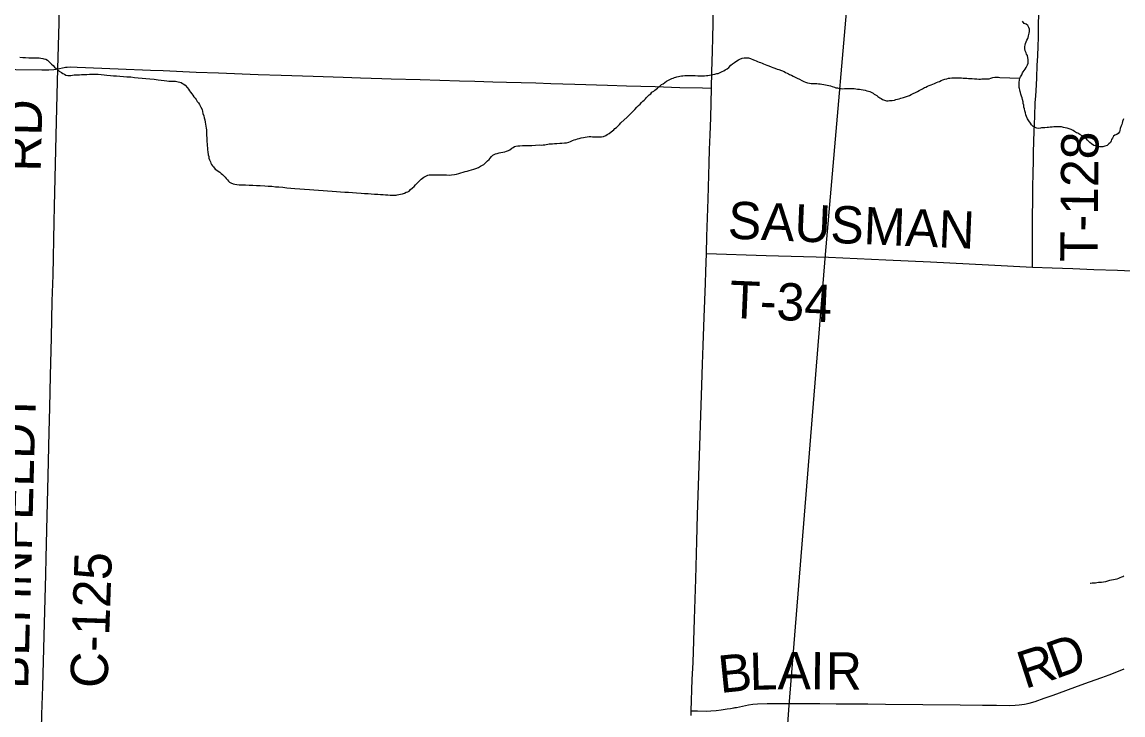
# Model space of a CAD drawing. Extents: x 2.1 to 73.9, y 4 to 26.
# Drawn here: x 43.618 to 44.457, y 22.385 to 22.912 of the extents above; entities that cross this region are included whole.
import ezdxf

# ---------------------------------------------------------------- set-up
doc = ezdxf.new("R2010")
doc.units = 0
for name, color, linetype in [('GM_X_City_Street', 7, 'Continuous'), ('GM_X_County_Road', 7, 'Continuous'), ('GM_X_County_Road_Text', 7, 'Continuous'), ('GM_X_Minor_River', 7, 'Continuous'), ('GM_X_Rail_Line', 7, 'Continuous'), ('GM_X_Township_Road', 7, 'Continuous'), ('GM_X_Township_Road_Text', 7, 'Continuous'), ('GM_X_US_Route', 7, 'Continuous')]:
    doc.layers.add(name, color=color, linetype=linetype)

msp = doc.modelspace()

# ---------------------------------------------------------------- linework, layer by layer
at = {"layer": 'GM_X_City_Street'}
msp.add_lwpolyline([(43.89231, 22.86941), (43.8996, 22.86923), (43.92166, 22.86858), (43.93656, 22.86813), (43.95147, 22.86769), (43.9632, 22.86737), (43.9769, 22.86701), (43.98722, 22.86673), (44.00974, 22.86609), (44.02093, 22.86576), (44.03924, 22.86518), (44.06409, 22.86438), (44.07873, 22.86393), (44.10042, 22.86325), (44.11932, 22.8627), (44.13651, 22.86225), (44.14337, 22.86202)], dxfattribs=at)
at = {"layer": 'GM_X_County_Road'}
for points in [[(43.64574, 22.8768), (43.64662, 22.91191), (43.64708, 22.92775)], [(43.14102, 22.88342), (43.14961, 22.88333), (43.21737, 22.8826), (43.26306, 22.88209), (43.31964, 22.88148), (43.36191, 22.88099), (43.39517, 22.88055), (43.42034, 22.88019), (43.47132, 22.87935), (43.49898, 22.87879), (43.53067, 22.87796), (43.56082, 22.87738), (43.61366, 22.87642), (43.63354, 22.876), (43.6388, 22.87604), (43.64273, 22.87639), (43.64574, 22.8768)], [(43.63332, 22.3741), (43.63365, 22.38499), (43.6343, 22.40642), (43.6356, 22.45428), (43.63613, 22.47323), (43.63664, 22.49156), (43.63691, 22.50431), (43.63756, 22.53601), (43.63842, 22.56677), (43.63921, 22.60002), (43.63968, 22.61898), (43.64023, 22.6429), (43.6409, 22.67212), (43.64149, 22.69978), (43.64205, 22.71966), (43.64288, 22.76037), (43.64317, 22.77187), (43.64469, 22.83683), (43.64548, 22.86696), (43.64574, 22.8768)], [(43.64574, 22.8768), (43.65065, 22.87791), (43.65167, 22.8781), (43.65289, 22.87821), (43.65501, 22.87826), (43.66036, 22.87816), (43.69172, 22.87688), (43.71624, 22.87581), (43.72586, 22.87544), (43.75101, 22.87439), (43.76806, 22.8737), (43.79816, 22.87262), (43.81586, 22.87208), (43.84008, 22.87121), (43.86305, 22.87042), (43.87607, 22.86991), (43.89231, 22.86941)]]:
    msp.add_lwpolyline(points, dxfattribs=at)
at = {"layer": 'GM_X_Minor_River'}
for points in [[(44.38229, 22.84342), (44.38193, 22.84495), (44.38157, 22.84629), (44.38121, 22.84762), (44.38105, 22.84914), (44.38069, 22.85048), (44.38052, 22.85181), (44.38016, 22.85334), (44.3798, 22.85468), (44.37944, 22.85601), (44.37889, 22.85754), (44.37853, 22.85868), (44.37836, 22.85964), (44.37799, 22.86078), (44.37782, 22.86174), (44.37764, 22.86269), (44.37766, 22.86364), (44.3775, 22.86535), (44.37752, 22.86668), (44.37773, 22.8682), (44.37814, 22.86971), (44.37853, 22.87066), (44.37951, 22.87235), (44.3801, 22.87367), (44.38068, 22.87461), (44.38205, 22.87649), (44.38302, 22.8778), (44.38341, 22.87875), (44.38381, 22.87988), (44.3844, 22.88101), (44.38443, 22.88272), (44.38444, 22.88367), (44.38392, 22.88691), (44.38318, 22.88806), (44.38281, 22.88902), (44.38208, 22.89055), (44.38191, 22.89226), (44.38194, 22.89378), (44.38215, 22.89492), (44.38235, 22.89605), (44.38294, 22.89738), (44.38354, 22.8987), (44.38412, 22.89983), (44.38452, 22.90077), (44.38473, 22.90191), (44.38493, 22.90285), (44.38514, 22.90399), (44.38535, 22.90513), (44.38538, 22.90703), (44.38502, 22.90836), (44.38409, 22.9099), (44.38297, 22.91087), (44.38146, 22.91146), (44.38015, 22.91319)], [(43.6167, 22.88558), (43.61898, 22.88554), (43.62107, 22.88551), (43.62373, 22.88527), (43.62544, 22.88525), (43.62696, 22.88522), (43.63019, 22.88517), (43.63152, 22.88515), (43.63285, 22.88494), (43.63418, 22.88473), (43.63513, 22.88452), (43.63645, 22.88412), (43.63796, 22.88334), (43.63965, 22.8816), (43.64077, 22.88044), (43.64208, 22.87928), (43.6432, 22.87812), (43.64433, 22.87696), (43.64564, 22.87599), (43.64677, 22.87502), (43.64847, 22.87405), (43.64959, 22.87327), (43.65073, 22.87268), (43.65186, 22.87209), (43.65337, 22.87169), (43.6547, 22.87167), (43.65566, 22.87184), (43.6568, 22.87201), (43.65814, 22.87218), (43.65985, 22.87234), (43.66213, 22.87231), (43.66385, 22.87247), (43.66575, 22.87263), (43.66784, 22.87259), (43.66994, 22.87275), (43.67203, 22.87272), (43.67431, 22.87268), (43.6764, 22.87265), (43.67868, 22.87242), (43.68096, 22.87219), (43.68305, 22.87197), (43.6859, 22.87173), (43.68817, 22.87151), (43.69046, 22.87147), (43.69293, 22.87124), (43.69558, 22.87101), (43.69824, 22.87077), (43.70129, 22.87072), (43.70413, 22.8703), (43.70698, 22.87006), (43.71571, 22.86916), (43.71913, 22.86892), (43.72198, 22.86849), (43.72445, 22.86807), (43.72673, 22.86784), (43.72862, 22.86762), (43.73014, 22.86741), (43.73128, 22.86739), (43.73223, 22.86737), (43.73337, 22.86736), (43.73433, 22.86734), (43.73528, 22.86733), (43.73641, 22.86712), (43.73736, 22.86691), (43.7385, 22.8667), (43.73963, 22.86631), (43.74058, 22.86572), (43.74171, 22.86513), (43.74265, 22.86436), (43.74433, 22.86243), (43.74526, 22.86127), (43.746, 22.86012), (43.74674, 22.85897), (43.74768, 22.85782), (43.74861, 22.85666), (43.74935, 22.85551), (43.75029, 22.85454), (43.75103, 22.85339), (43.75177, 22.85205), (43.75271, 22.85089), (43.75345, 22.84974), (43.754, 22.84859), (43.75456, 22.84764), (43.75548, 22.84572), (43.75583, 22.84438), (43.75619, 22.84286), (43.75674, 22.84114), (43.75709, 22.83942), (43.75764, 22.8379)], [(44.08062, 22.84142), (44.08217, 22.8431), (44.08372, 22.8446), (44.08507, 22.84591), (44.08662, 22.84759), (44.08778, 22.8489), (44.08894, 22.85002), (44.0901, 22.85114), (44.09106, 22.85208), (44.09203, 22.85301), (44.09299, 22.85395), (44.09396, 22.85507), (44.09493, 22.85601), (44.09589, 22.85694), (44.09705, 22.85787), (44.09802, 22.859), (44.09936, 22.85974), (44.10033, 22.86067), (44.10129, 22.86142), (44.10225, 22.86216), (44.10322, 22.86309), (44.10418, 22.86384), (44.10533, 22.86477), (44.10668, 22.86551), (44.10783, 22.86644), (44.10918, 22.86737), (44.11052, 22.86811), (44.11225, 22.86903), (44.11321, 22.86939), (44.11416, 22.86976), (44.11512, 22.87012), (44.11608, 22.87049), (44.11703, 22.87066), (44.11818, 22.87102), (44.11913, 22.8712), (44.12046, 22.87137), (44.12161, 22.87154), (44.12294, 22.87171), (44.12408, 22.87169), (44.12599, 22.87185), (44.12751, 22.87182), (44.12903, 22.8718), (44.13093, 22.87177), (44.13283, 22.87155), (44.13454, 22.87152), (44.13644, 22.87149), (44.13815, 22.87146), (44.13949, 22.87163), (44.14063, 22.8718), (44.14425, 22.87251), (44.14597, 22.87286), (44.1475, 22.87321), (44.14845, 22.87339), (44.14941, 22.87375), (44.15037, 22.87431), (44.15152, 22.87467), (44.15267, 22.87541), (44.15382, 22.87615), (44.15516, 22.8767), (44.15651, 22.87782), (44.15806, 22.8795), (44.15941, 22.88062), (44.16095, 22.88174), (44.16191, 22.88229), (44.16402, 22.88359), (44.16498, 22.88414), (44.1667, 22.88487), (44.16823, 22.88523), (44.16918, 22.88522), (44.17032, 22.8852), (44.17146, 22.88518), (44.17317, 22.88477), (44.17524, 22.88379), (44.17619, 22.88339), (44.17732, 22.883), (44.17845, 22.88241), (44.17959, 22.88201), (44.18072, 22.88161), (44.18186, 22.88121), (44.18299, 22.88062), (44.18431, 22.88022), (44.18545, 22.87963), (44.18696, 22.87923), (44.18866, 22.87844), (44.19017, 22.87785), (44.19168, 22.87725), (44.19339, 22.87666), (44.19471, 22.87626), (44.19868, 22.87467), (44.19981, 22.87408), (44.20094, 22.8735), (44.20189, 22.8731), (44.20283, 22.87252), (44.20415, 22.87192), (44.20548, 22.87133), (44.20698, 22.87055), (44.20868, 22.86976), (44.21038, 22.86897), (44.21208, 22.868), (44.21359, 22.86721), (44.21491, 22.86662)], [(44.21491, 22.86662), (44.21642, 22.86622), (44.21794, 22.86581), (44.21927, 22.8656), (44.22098, 22.86557), (44.22231, 22.86555), (44.22345, 22.86553), (44.22478, 22.86532), (44.22611, 22.8653), (44.22744, 22.86509), (44.22896, 22.86488), (44.23009, 22.86467), (44.23142, 22.86446), (44.23275, 22.86405), (44.23388, 22.86385), (44.23521, 22.86345), (44.23691, 22.86285), (44.23805, 22.86245), (44.23918, 22.86224), (44.24051, 22.86184), (44.24203, 22.86182), (44.24336, 22.86161), (44.24469, 22.86177), (44.24602, 22.86175), (44.24716, 22.86173), (44.24831, 22.86191), (44.24926, 22.86189), (44.25078, 22.86187), (44.25192, 22.86185), (44.25325, 22.86164), (44.25458, 22.86143), (44.25591, 22.8614), (44.25723, 22.861), (44.25875, 22.86079), (44.26027, 22.86057), (44.26159, 22.86017), (44.26292, 22.85977), (44.26387, 22.85957), (44.26632, 22.8582), (44.26726, 22.85761), (44.2682, 22.85703), (44.26914, 22.85644), (44.27008, 22.85586), (44.27159, 22.85469), (44.27253, 22.85411), (44.27347, 22.85352), (44.27441, 22.85313), (44.27574, 22.85273), (44.27669, 22.85252), (44.27783, 22.8525), (44.27878, 22.85268), (44.27973, 22.85266), (44.28087, 22.85264), (44.28278, 22.85299), (44.28374, 22.85336), (44.28488, 22.85372), (44.28622, 22.85408), (44.28756, 22.85444), (44.28947, 22.85498), (44.291, 22.85552), (44.29253, 22.85607), (44.29406, 22.85661), (44.2954, 22.85735), (44.29693, 22.85809), (44.29866, 22.85882), (44.30019, 22.85956), (44.30153, 22.86029), (44.30288, 22.86103), (44.30403, 22.86159), (44.30556, 22.86251), (44.30652, 22.86287), (44.30786, 22.86361), (44.30901, 22.86417), (44.31054, 22.86471), (44.31188, 22.86526), (44.31322, 22.86562), (44.31456, 22.86636), (44.3159, 22.86691), (44.31705, 22.86727), (44.3182, 22.86782), (44.31935, 22.86837), (44.32107, 22.86891), (44.32241, 22.86927), (44.32374, 22.86963), (44.32489, 22.8698), (44.32622, 22.86997), (44.33059, 22.8699), (44.33211, 22.86988), (44.33363, 22.86985), (44.33496, 22.86964), (44.33667, 22.86961), (44.33781, 22.86959), (44.33895, 22.86939), (44.34009, 22.86937), (44.34181, 22.86953), (44.34352, 22.86931), (44.34523, 22.86929), (44.34694, 22.86907), (44.34808, 22.86905), (44.34922, 22.86922), (44.35055, 22.8692)], [(44.35055, 22.8692), (44.35188, 22.86918), (44.3534, 22.86916), (44.35474, 22.86932), (44.35607, 22.86968), (44.35741, 22.87023), (44.35913, 22.87039), (44.36046, 22.87056), (44.36179, 22.87035), (44.36293, 22.87033), (44.37814, 22.86971)], [(43.92431, 22.79435), (43.92546, 22.7949), (43.92738, 22.79582), (43.92833, 22.796), (43.92929, 22.79617), (43.93043, 22.79615), (43.93537, 22.79607), (43.93746, 22.79604), (43.93955, 22.796), (43.94165, 22.79597), (43.94355, 22.79594), (43.94545, 22.7961), (43.94774, 22.79625), (43.94926, 22.79661), (43.95098, 22.79715), (43.95251, 22.79769), (43.95423, 22.79805), (43.95576, 22.79859), (43.95729, 22.79895), (43.95882, 22.7993), (43.96053, 22.79984), (43.96245, 22.80038), (43.96398, 22.80093), (43.96608, 22.80166), (43.96761, 22.80258), (43.96896, 22.80332), (43.97011, 22.80406), (43.97185, 22.80574), (43.97282, 22.80687), (43.97397, 22.8078), (43.97494, 22.80873), (43.97591, 22.81005), (43.97688, 22.81098), (43.97899, 22.81209), (43.98013, 22.81245), (43.98166, 22.8128), (43.983, 22.81316), (43.98452, 22.81333), (43.98605, 22.81368), (43.98738, 22.81404), (43.98872, 22.81459), (43.98987, 22.81514), (43.99142, 22.81645), (43.99237, 22.817), (43.99333, 22.81755), (43.99448, 22.81792), (43.99601, 22.81827), (43.99753, 22.81825), (43.99943, 22.81841), (44.00134, 22.81837), (44.00305, 22.81835), (44.00476, 22.81851), (44.00647, 22.81848), (44.01219, 22.81896), (44.0137, 22.81875), (44.01523, 22.81891), (44.01637, 22.81889), (44.01751, 22.81925), (44.01866, 22.81943), (44.0198, 22.8196), (44.02095, 22.81977), (44.02228, 22.81975), (44.0238, 22.81991), (44.02552, 22.82007), (44.0278, 22.82023), (44.02951, 22.8202), (44.03142, 22.82036), (44.03294, 22.82053), (44.03466, 22.82107), (44.036, 22.82143), (44.03753, 22.82216), (44.03887, 22.82271), (44.04002, 22.82307), (44.04135, 22.82343), (44.04269, 22.82379), (44.04403, 22.82434), (44.04594, 22.8245), (44.04727, 22.82486), (44.0488, 22.82502), (44.05013, 22.82519), (44.05146, 22.82517), (44.05279, 22.82515), (44.0545, 22.82512), (44.05583, 22.8251), (44.05716, 22.82508), (44.0585, 22.82505), (44.05964, 22.82504), (44.06116, 22.82539), (44.06288, 22.82593), (44.06404, 22.82668), (44.06538, 22.8276), (44.06692, 22.82891), (44.06789, 22.82965), (44.06904, 22.83039), (44.06982, 22.83133), (44.07097, 22.83226), (44.07213, 22.8332), (44.07329, 22.83432), (44.07445, 22.83563), (44.07908, 22.83992), (44.08062, 22.84142)], [(44.45695, 22.83862), (44.45635, 22.83673), (44.45595, 22.83541), (44.45575, 22.83446), (44.45535, 22.83333), (44.45456, 22.83144), (44.45415, 22.82993), (44.45394, 22.82879), (44.45297, 22.82748), (44.45201, 22.82673), (44.45048, 22.82619), (44.44952, 22.82563), (44.44854, 22.82394), (44.44796, 22.823), (44.44756, 22.82186), (44.44716, 22.82073), (44.44581, 22.81961), (44.44446, 22.81849), (44.44293, 22.81795), (44.44121, 22.8174), (44.44007, 22.81742), (44.43874, 22.81744), (44.43722, 22.81766), (44.4359, 22.81806), (44.43438, 22.81846), (44.43269, 22.81963), (44.43138, 22.82079), (44.42969, 22.82253), (44.42857, 22.82369), (44.42744, 22.82465), (44.42367, 22.8268), (44.42217, 22.82778), (44.42122, 22.82817), (44.41972, 22.82915), (44.41878, 22.82973), (44.41727, 22.83052), (44.41575, 22.83111), (44.41424, 22.83151), (44.41253, 22.83192), (44.4114, 22.83213), (44.40988, 22.83253), (44.40836, 22.83256), (44.40684, 22.83258), (44.40532, 22.83261), (44.40399, 22.83263), (44.40265, 22.83246), (44.40113, 22.83229), (44.3998, 22.83212), (44.39884, 22.83214), (44.39713, 22.83198), (44.3958, 22.83181), (44.39466, 22.83183), (44.3937, 22.83165), (44.39237, 22.83148), (44.39104, 22.83169), (44.38952, 22.8321), (44.38821, 22.83288), (44.38708, 22.83404), (44.38615, 22.83538), (44.38485, 22.8373), (44.38392, 22.83884), (44.38319, 22.84056), (44.38264, 22.8419), (44.38229, 22.84342)], [(43.75764, 22.8379), (43.75799, 22.83618), (43.75815, 22.83466), (43.75851, 22.83313), (43.75868, 22.83161), (43.75885, 22.83028), (43.75882, 22.82857), (43.75899, 22.82723), (43.75897, 22.8259), (43.75914, 22.82457), (43.75927, 22.82115), (43.75944, 22.81963), (43.75942, 22.81811), (43.75958, 22.81658), (43.75975, 22.81525), (43.75992, 22.81354), (43.76026, 22.81144), (43.76062, 22.81011), (43.76079, 22.80878), (43.76115, 22.80763), (43.76189, 22.80591), (43.76225, 22.80495), (43.76281, 22.80399), (43.76336, 22.80303), (43.76411, 22.80207), (43.7656, 22.80034), (43.76673, 22.79956), (43.76786, 22.79878), (43.76899, 22.79819), (43.77012, 22.79722), (43.77105, 22.79626), (43.77218, 22.79529), (43.77312, 22.79433), (43.77386, 22.79317), (43.77479, 22.79221), (43.77554, 22.79125), (43.77648, 22.79047), (43.77742, 22.78989), (43.77912, 22.78929), (43.78045, 22.78889), (43.78197, 22.78867), (43.78386, 22.78845), (43.78615, 22.78842), (43.78862, 22.78837), (43.79128, 22.78833), (43.79413, 22.7881), (43.79698, 22.78805), (43.79964, 22.78801), (43.80325, 22.78776), (43.80591, 22.78753), (43.80857, 22.78748), (43.81142, 22.78706), (43.81408, 22.78682), (43.81712, 22.78659), (43.81996, 22.78616), (43.823, 22.78592), (43.82623, 22.78568), (43.83725, 22.78493), (43.84067, 22.78468), (43.84409, 22.78444), (43.8477, 22.78419), (43.85112, 22.78394), (43.85454, 22.7837), (43.85777, 22.78346), (43.861, 22.78321), (43.86423, 22.78297), (43.86708, 22.78293), (43.87012, 22.78269), (43.87297, 22.78245), (43.87658, 22.7822), (43.87923, 22.78197), (43.88189, 22.78174), (43.88437, 22.7817), (43.88683, 22.78147), (43.8893, 22.78124), (43.89139, 22.78101), (43.89329, 22.78098), (43.89519, 22.78095), (43.89691, 22.78092), (43.8988, 22.7807), (43.90071, 22.78067), (43.90204, 22.78065), (43.90318, 22.78063), (43.90413, 22.78081), (43.90528, 22.78098), (43.90661, 22.78134), (43.90814, 22.78169), (43.90967, 22.78224), (43.91101, 22.78279), (43.91216, 22.78315), (43.91312, 22.7837), (43.91428, 22.78501), (43.91582, 22.78613), (43.91698, 22.78725), (43.91813, 22.78837), (43.9191, 22.78949), (43.92007, 22.79062), (43.92123, 22.79174), (43.92239, 22.79267), (43.92335, 22.79342), (43.92431, 22.79435)], [(44.45737, 22.49033), (44.45642, 22.48996), (44.45546, 22.4896), (44.45431, 22.48905), (44.45317, 22.48869), (44.45202, 22.48813)], [(44.45202, 22.48813), (44.45068, 22.48778), (44.44935, 22.48761), (44.44782, 22.48744), (44.44648, 22.48708), (44.44553, 22.48672), (44.44419, 22.48636), (44.44324, 22.48618), (44.44171, 22.48583), (44.44019, 22.48566), (44.43923, 22.48568), (44.43809, 22.48551), (44.43676, 22.48534), (44.43561, 22.48517), (44.43447, 22.48499), (44.43314, 22.48501), (44.4318, 22.48485), (44.43162, 22.48485)]]:
    msp.add_lwpolyline(points, dxfattribs=at)
at = {"layer": 'GM_X_Rail_Line'}
msp.add_lwpolyline([(44.01624, 21.85997), (44.07076, 21.95948), (44.11421, 22.04032), (44.14593, 22.09204), (44.16895, 22.13725), (44.18025, 22.17245), (44.18677, 22.20331), (44.19155, 22.24113), (44.20241, 22.39195), (44.23022, 22.73533), (44.25279, 22.99625)], dxfattribs=at)
at = {"layer": 'GM_X_Township_Road'}
for points in [[(44.38989, 22.85113), (44.39017, 22.85608), (44.39066, 22.86476), (44.39093, 22.87004), (44.39138, 22.87968), (44.39176, 22.88651), (44.39214, 22.89428), (44.39232, 22.90049), (44.39241, 22.9079), (44.39236, 22.91185), (44.39246, 22.91713), (44.39264, 22.92397), (44.39292, 22.9414), (44.39313, 22.95104), (44.39326, 22.95538), (44.39344, 22.95889), (44.3936, 22.96192)], [(43.14102, 22.88342), (43.14961, 22.88333), (43.21737, 22.8826), (43.26306, 22.88209), (43.31964, 22.88148), (43.36191, 22.88099), (43.39517, 22.88055), (43.42034, 22.88019), (43.47132, 22.87935), (43.49898, 22.87879), (43.53067, 22.87796), (43.56082, 22.87738), (43.61366, 22.87642), (43.63354, 22.876), (43.6388, 22.87604), (43.64273, 22.87639), (43.64574, 22.8768)], [(44.3878, 22.72587), (44.3877, 22.7391), (44.38762, 22.75007), (44.38781, 22.76592), (44.38793, 22.77525), (44.38804, 22.78737), (44.38817, 22.7967), (44.3884, 22.80758), (44.38859, 22.81317), (44.38885, 22.82155), (44.38911, 22.8293), (44.38931, 22.83489), (44.38951, 22.84048), (44.38989, 22.85113)], [(44.13956, 22.73623), (44.18487, 22.73471), (44.23241, 22.73326), (44.27618, 22.73135), (44.31003, 22.72979), (44.35412, 22.72763), (44.3878, 22.72587)], [(44.3878, 22.72587), (44.40265, 22.72517), (44.41849, 22.7247), (44.43432, 22.72399), (44.45234, 22.72339), (44.46818, 22.72279)], [(44.12796, 22.38775), (44.13273, 22.38771), (44.13986, 22.38766), (44.14293, 22.38775), (44.14693, 22.38808), (44.15061, 22.38856), (44.1552, 22.38926), (44.15794, 22.38965), (44.15915, 22.38989), (44.16007, 22.39004), (44.16068, 22.39011), (44.16128, 22.39028), (44.1625, 22.39044), (44.16704, 22.39145), (44.17162, 22.39245), (44.17472, 22.39293), (44.17847, 22.3932), (44.18564, 22.39334), (44.1959, 22.39338), (44.20677, 22.39339), (44.20832, 22.39338), (44.22572, 22.39338), (44.23815, 22.39321), (44.25058, 22.39321), (44.2624, 22.39303), (44.27576, 22.39289), (44.33264, 22.39237), (44.34973, 22.39226), (44.3603, 22.39211), (44.37055, 22.39196), (44.37457, 22.39205), (44.37763, 22.39231), (44.38159, 22.39293), (44.38519, 22.39374), (44.38964, 22.39506), (44.39671, 22.39741), (44.40342, 22.39986), (44.42476, 22.40757), (44.4312, 22.40988), (44.44058, 22.41317), (44.44606, 22.41533), (44.45331, 22.41816), (44.45758, 22.41979)]]:
    msp.add_lwpolyline(points, dxfattribs=at)
at = {"layer": 'GM_X_US_Route'}
for points in [[(44.14435, 22.90031), (44.14464, 22.91123), (44.14463, 22.91653), (44.14481, 22.92541), (44.14496, 22.93269), (44.14507, 22.94172), (44.14526, 22.95042), (44.14536, 22.95734), (44.14538, 22.95851), (44.14562, 22.96628), (44.14581, 22.97437), (44.14614, 22.98743), (44.14615, 22.98777), (44.14628, 22.99334), (44.14646, 23.00371), (44.14667, 23.01308)], [(44.13956, 22.73623), (44.13989, 22.74915), (44.14071, 22.77743), (44.14161, 22.80507), (44.14192, 22.81532), (44.1423, 22.8265), (44.14276, 22.83954), (44.14337, 22.86202), (44.14364, 22.87452), (44.14409, 22.89039), (44.14435, 22.90031)], [(44.12784, 22.38432), (44.12796, 22.38775), (44.12876, 22.41166), (44.12931, 22.4247), (44.13036, 22.45764), (44.13141, 22.48809), (44.13222, 22.517), (44.13277, 22.5372), (44.13362, 22.56672), (44.13605, 22.636), (44.13658, 22.65185), (44.13708, 22.66614), (44.13772, 22.68759), (44.13866, 22.71337), (44.13894, 22.72239), (44.13956, 22.73623)]]:
    msp.add_lwpolyline(points, dxfattribs=at)

# ---------------------------------------------------------------- texts
at = {"layer": 'GM_X_County_Road_Text'}
for s, rotation, p in [('RD', 88.51543, (43.63264, 22.79829)), ('BEHNFELDT', 88.47385, (43.62306, 22.40428)), ('C-125', 88.0734, (43.68346, 22.40486))]:
    msp.add_text(s, height=0.028409, rotation=rotation, dxfattribs=at).set_placement(p)
at = {"layer": 'GM_X_Township_Road_Text'}
for s, height, rotation, p in [('T-128', 0.028409, 89.4639, (44.43718, 22.72967)), ('SAUSMAN', 0.028409, 357.61352, (44.15545, 22.7476)), ('T-34', 0.028409, 357.52582, (44.15658, 22.68716)), ('D', 0.02841, 19.87532, (44.40518, 22.41187)), ('B', 0.02841, 5.84516, (44.15002, 22.40135)), ('L', 0.02841, 1.54729, (44.17267, 22.40369)), ('A', 0.02841, 359.71222, (44.19368, 22.40426)), ('I', 0.02841, 359.65654, (44.21867, 22.40414)), ('R', 0.02841, 359.65795, (44.23033, 22.40407)), ('R', 0.02841, 17.95298, (44.38202, 22.40434))]:
    msp.add_text(s, height=height, rotation=rotation, dxfattribs=at).set_placement(p)

doc.saveas('drawing.dxf')
